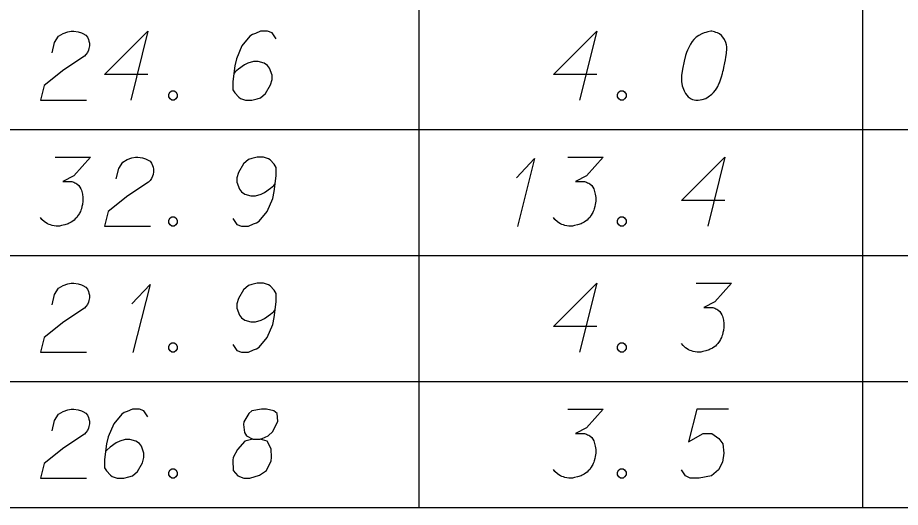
# Model space of a CAD drawing. Extents: x 2074207 to 2076812, y 516372 to 523312.
# Drawn here: x 2076560.1 to 2076621.8, y 516443.1 to 516477.3 of the extents above; entities that cross this region are included whole.
import ezdxf

# ---------------------------------------------------------------- set-up
doc = ezdxf.new("R2010")
doc.units = 0
for name, color, linetype in [('Prop DirtTable_ Soil Test Results - Outline (Major)', 7, 'Continuous'), ('Prop DirtTable_ Soil Test Results - Outline (Minor)', 7, 'Continuous'), ('Prop DirtTable_ Soil Test Results - Tx (Sample Data)', 7, 'Continuous')]:
    doc.layers.add(name, color=color, linetype=linetype)

msp = doc.modelspace()

# ---------------------------------------------------------------- linework, layer by layer
at = {"layer": 'Prop DirtTable_ Soil Test Results - Outline (Major)'}
msp.add_line((2076260.609, 516443.138), (2076811.903, 516443.138), dxfattribs=at)
at = {"layer": 'Prop DirtTable_ Soil Test Results - Outline (Minor)'}
for p, q in [((2076588.114, 516478.338), (2076588.114, 516469.538)), ((2076619.134, 516469.538), (2076619.134, 516478.338)), ((2076260.609, 516469.538), (2076811.903, 516469.538)), ((2076260.609, 516469.538), (2076811.903, 516469.538)), ((2076588.114, 516469.538), (2076588.114, 516460.738)), ((2076619.134, 516460.738), (2076619.134, 516469.538)), ((2076260.609, 516460.738), (2076811.903, 516460.738)), ((2076260.609, 516460.738), (2076811.903, 516460.738)), ((2076588.114, 516460.738), (2076588.114, 516451.938)), ((2076619.134, 516451.938), (2076619.134, 516460.738)), ((2076260.609, 516451.938), (2076811.903, 516451.938)), ((2076260.609, 516451.938), (2076811.903, 516451.938)), ((2076588.114, 516451.938), (2076588.114, 516443.138)), ((2076619.134, 516443.138), (2076619.134, 516451.938)), ((2076260.609, 516443.138), (2076811.903, 516443.138))]:
    msp.add_line(p, q, dxfattribs=at)
at = {"layer": 'Prop DirtTable_ Soil Test Results - Tx (Sample Data)'}
for points in [[(2076562.487, 516474.874), (2076562.663, 516475.592), (2076562.946, 516476.046), (2076563.263, 516476.235), (2076563.58, 516476.348), (2076563.827, 516476.386), (2076564.004, 516476.386), (2076564.321, 516476.348), (2076564.533, 516476.273), (2076564.639, 516476.235), (2076564.85, 516476.122), (2076564.956, 516475.97), (2076565.027, 516475.819), (2076565.062, 516475.706), (2076565.097, 516475.555), (2076565.097, 516475.366), (2076565.062, 516475.177), (2076565.027, 516475.063), (2076564.956, 516474.912), (2076564.85, 516474.761), (2076564.745, 516474.648), (2076563.298, 516473.703), (2076561.923, 516472.607), (2076561.676, 516471.586), (2076564.886, 516471.586)], [(2076569.189, 516473.363), (2076566.156, 516473.363), (2076569.189, 516476.386), (2076567.99, 516471.586)], [(2076578.149, 516475.857), (2076577.867, 516476.273), (2076577.55, 516476.386), (2076577.056, 516476.386), (2076576.703, 516476.235), (2076576.491, 516476.159), (2076576.315, 516476.046), (2076575.751, 516475.366), (2076575.363, 516474.459), (2076575.257, 516473.967), (2076575.116, 516472.871), (2076575.116, 516472.304), (2076575.257, 516472.078), (2076575.539, 516471.775), (2076575.645, 516471.7), (2076575.998, 516471.586), (2076576.456, 516471.586), (2076576.809, 516471.662), (2076577.056, 516471.737), (2076577.409, 516472.04), (2076577.761, 516472.644), (2076577.867, 516473.022), (2076577.867, 516473.325), (2076577.691, 516473.816), (2076577.55, 516474.005), (2076577.303, 516474.156), (2076576.879, 516474.27), (2076576.562, 516474.27), (2076576.174, 516474.156), (2076575.927, 516474.043), (2076575.504, 516473.741), (2076575.292, 516473.552), (2076575.186, 516473.438)], [(2076600.549, 516473.363), (2076597.516, 516473.363), (2076600.549, 516476.386), (2076599.35, 516471.586)], [(2076608.592, 516476.386), (2076608.522, 516476.386), (2076608.31, 516476.348), (2076608.169, 516476.311), (2076608.063, 516476.273), (2076607.887, 516476.197), (2076607.675, 516476.084), (2076607.499, 516475.97), (2076607.322, 516475.819), (2076607.216, 516475.668), (2076607.111, 516475.479), (2076607.005, 516475.29), (2076606.899, 516475.063), (2076606.828, 516474.912), (2076606.758, 516474.685), (2076606.652, 516474.307), (2076606.546, 516473.741), (2076606.476, 516473.287), (2076606.476, 516472.871), (2076606.511, 516472.569), (2076606.652, 516472.229), (2076606.758, 516472.04), (2076606.934, 516471.813), (2076607.146, 516471.662), (2076607.252, 516471.624), (2076607.463, 516471.586), (2076607.64, 516471.586), (2076607.922, 516471.624), (2076608.169, 516471.7), (2076608.345, 516471.813), (2076608.592, 516472.002), (2076608.698, 516472.115), (2076608.839, 516472.266), (2076608.945, 516472.418), (2076609.015, 516472.531), (2076609.086, 516472.72), (2076609.121, 516472.796), (2076609.192, 516472.985), (2076609.262, 516473.211), (2076609.333, 516473.438), (2076609.368, 516473.589), (2076609.403, 516473.703), (2076609.439, 516473.854), (2076609.509, 516474.194), (2076609.545, 516474.383), (2076609.58, 516474.572), (2076609.615, 516474.837), (2076609.65, 516475.177), (2076609.65, 516475.29), (2076609.615, 516475.441), (2076609.58, 516475.592), (2076609.474, 516475.819), (2076609.368, 516475.97), (2076609.262, 516476.084), (2076609.121, 516476.197), (2076608.98, 516476.273), (2076608.874, 516476.311), (2076608.769, 516476.348), (2076608.592, 516476.386)], [(2076570.847, 516472.229), (2076571.024, 516472.229), (2076571.129, 516472.153), (2076571.235, 516472.002), (2076571.235, 516471.813), (2076571.129, 516471.662), (2076571.024, 516471.586), (2076570.847, 516471.586), (2076570.741, 516471.662), (2076570.636, 516471.813), (2076570.636, 516472.002), (2076570.741, 516472.153), (2076570.847, 516472.229)], [(2076602.207, 516472.229), (2076602.384, 516472.229), (2076602.489, 516472.153), (2076602.595, 516472.002), (2076602.595, 516471.813), (2076602.489, 516471.662), (2076602.384, 516471.586), (2076602.207, 516471.586), (2076602.101, 516471.662), (2076601.996, 516471.813), (2076601.996, 516472.002), (2076602.101, 516472.153), (2076602.207, 516472.229)], [(2076562.699, 516467.586), (2076565.168, 516467.586), (2076564.004, 516466.301), (2076563.228, 516465.885), (2076563.863, 516465.885), (2076564.004, 516465.848), (2076564.074, 516465.81), (2076564.145, 516465.772), (2076564.215, 516465.734), (2076564.357, 516465.621), (2076564.427, 516465.507), (2076564.498, 516465.394), (2076564.533, 516465.281), (2076564.603, 516465.016), (2076564.639, 516464.789), (2076564.639, 516464.676), (2076564.639, 516464.525), (2076564.603, 516464.298), (2076564.568, 516464.147), (2076564.533, 516463.996), (2076564.498, 516463.882), (2076564.462, 516463.807), (2076564.427, 516463.731), (2076564.392, 516463.655), (2076564.321, 516463.542), (2076564.215, 516463.391), (2076564.11, 516463.278), (2076564.039, 516463.202), (2076563.933, 516463.126), (2076563.827, 516463.051), (2076563.686, 516462.975), (2076563.616, 516462.937), (2076563.369, 516462.862), (2076563.157, 516462.824), (2076563.016, 516462.786), (2076562.769, 516462.786), (2076562.487, 516462.824), (2076562.381, 516462.862), (2076562.275, 516462.9), (2076562.169, 516462.937), (2076562.064, 516463.013), (2076561.958, 516463.089), (2076561.781, 516463.24), (2076561.676, 516463.391)], [(2076566.967, 516466.074), (2076567.143, 516466.792), (2076567.426, 516467.246), (2076567.743, 516467.435), (2076568.06, 516467.548), (2076568.307, 516467.586), (2076568.484, 516467.586), (2076568.801, 516467.548), (2076569.013, 516467.473), (2076569.119, 516467.435), (2076569.33, 516467.322), (2076569.436, 516467.17), (2076569.507, 516467.019), (2076569.542, 516466.906), (2076569.577, 516466.755), (2076569.577, 516466.566), (2076569.542, 516466.377), (2076569.507, 516466.263), (2076569.436, 516466.112), (2076569.33, 516465.961), (2076569.225, 516465.848), (2076567.778, 516464.903), (2076566.403, 516463.807), (2076566.156, 516462.786), (2076569.366, 516462.786)], [(2076575.116, 516463.315), (2076575.398, 516462.9), (2076575.715, 516462.786), (2076576.209, 516462.786), (2076576.562, 516462.937), (2076576.774, 516463.013), (2076576.95, 516463.126), (2076577.514, 516463.807), (2076577.902, 516464.714), (2076578.008, 516465.205), (2076578.149, 516466.301), (2076578.149, 516466.868), (2076578.008, 516467.095), (2076577.726, 516467.397), (2076577.62, 516467.473), (2076577.267, 516467.586), (2076576.809, 516467.586), (2076576.456, 516467.511), (2076576.209, 516467.435), (2076575.856, 516467.133), (2076575.504, 516466.528), (2076575.398, 516466.15), (2076575.398, 516465.848), (2076575.574, 516465.356), (2076575.715, 516465.167), (2076575.962, 516465.016), (2076576.386, 516464.903), (2076576.703, 516464.903), (2076577.091, 516465.016), (2076577.338, 516465.129), (2076577.761, 516465.432), (2076577.973, 516465.621), (2076578.079, 516465.734)], [(2076598.539, 516467.586), (2076601.008, 516467.586), (2076599.844, 516466.301), (2076599.068, 516465.885), (2076599.703, 516465.885), (2076599.844, 516465.848), (2076599.914, 516465.81), (2076599.985, 516465.772), (2076600.055, 516465.734), (2076600.197, 516465.621), (2076600.267, 516465.507), (2076600.338, 516465.394), (2076600.373, 516465.281), (2076600.443, 516465.016), (2076600.479, 516464.789), (2076600.479, 516464.676), (2076600.479, 516464.525), (2076600.443, 516464.298), (2076600.408, 516464.147), (2076600.373, 516463.996), (2076600.338, 516463.882), (2076600.302, 516463.807), (2076600.267, 516463.731), (2076600.232, 516463.655), (2076600.161, 516463.542), (2076600.055, 516463.391), (2076599.95, 516463.278), (2076599.879, 516463.202), (2076599.773, 516463.126), (2076599.667, 516463.051), (2076599.526, 516462.975), (2076599.456, 516462.937), (2076599.209, 516462.862), (2076598.997, 516462.824), (2076598.856, 516462.786), (2076598.609, 516462.786), (2076598.327, 516462.824), (2076598.221, 516462.862), (2076598.115, 516462.9), (2076598.009, 516462.937), (2076597.904, 516463.013), (2076597.798, 516463.089), (2076597.621, 516463.24), (2076597.516, 516463.391)], [(2076609.509, 516464.563), (2076606.476, 516464.563), (2076609.509, 516467.586), (2076608.31, 516462.786)], [(2076594.94, 516466.15), (2076596.21, 516467.511), (2076595.011, 516462.748)], [(2076570.847, 516463.429), (2076571.024, 516463.429), (2076571.129, 516463.353), (2076571.235, 516463.202), (2076571.235, 516463.013), (2076571.129, 516462.862), (2076571.024, 516462.786), (2076570.847, 516462.786), (2076570.741, 516462.862), (2076570.636, 516463.013), (2076570.636, 516463.202), (2076570.741, 516463.353), (2076570.847, 516463.429)], [(2076602.207, 516463.429), (2076602.384, 516463.429), (2076602.489, 516463.353), (2076602.595, 516463.202), (2076602.595, 516463.013), (2076602.489, 516462.862), (2076602.384, 516462.786), (2076602.207, 516462.786), (2076602.101, 516462.862), (2076601.996, 516463.013), (2076601.996, 516463.202), (2076602.101, 516463.353), (2076602.207, 516463.429)], [(2076562.487, 516457.274), (2076562.663, 516457.992), (2076562.946, 516458.446), (2076563.263, 516458.635), (2076563.58, 516458.748), (2076563.827, 516458.786), (2076564.004, 516458.786), (2076564.321, 516458.748), (2076564.533, 516458.673), (2076564.639, 516458.635), (2076564.85, 516458.522), (2076564.956, 516458.37), (2076565.027, 516458.219), (2076565.062, 516458.106), (2076565.097, 516457.955), (2076565.097, 516457.766), (2076565.062, 516457.577), (2076565.027, 516457.463), (2076564.956, 516457.312), (2076564.85, 516457.161), (2076564.745, 516457.048), (2076563.298, 516456.103), (2076561.923, 516455.007), (2076561.676, 516453.986), (2076564.886, 516453.986)], [(2076568.06, 516457.35), (2076569.33, 516458.711), (2076568.131, 516453.948)], [(2076575.116, 516454.515), (2076575.398, 516454.1), (2076575.715, 516453.986), (2076576.209, 516453.986), (2076576.562, 516454.137), (2076576.774, 516454.213), (2076576.95, 516454.326), (2076577.514, 516455.007), (2076577.902, 516455.914), (2076578.008, 516456.405), (2076578.149, 516457.501), (2076578.149, 516458.068), (2076578.008, 516458.295), (2076577.726, 516458.597), (2076577.62, 516458.673), (2076577.267, 516458.786), (2076576.809, 516458.786), (2076576.456, 516458.711), (2076576.209, 516458.635), (2076575.856, 516458.333), (2076575.504, 516457.728), (2076575.398, 516457.35), (2076575.398, 516457.048), (2076575.574, 516456.556), (2076575.715, 516456.367), (2076575.962, 516456.216), (2076576.386, 516456.103), (2076576.703, 516456.103), (2076577.091, 516456.216), (2076577.338, 516456.329), (2076577.761, 516456.632), (2076577.973, 516456.821), (2076578.079, 516456.934)], [(2076600.549, 516455.763), (2076597.516, 516455.763), (2076600.549, 516458.786), (2076599.35, 516453.986)], [(2076607.499, 516458.786), (2076609.968, 516458.786), (2076608.804, 516457.501), (2076608.028, 516457.085), (2076608.663, 516457.085), (2076608.804, 516457.048), (2076608.874, 516457.01), (2076608.945, 516456.972), (2076609.015, 516456.934), (2076609.157, 516456.821), (2076609.227, 516456.707), (2076609.298, 516456.594), (2076609.333, 516456.481), (2076609.403, 516456.216), (2076609.439, 516455.989), (2076609.439, 516455.876), (2076609.439, 516455.725), (2076609.403, 516455.498), (2076609.368, 516455.347), (2076609.333, 516455.196), (2076609.298, 516455.082), (2076609.262, 516455.007), (2076609.227, 516454.931), (2076609.192, 516454.855), (2076609.121, 516454.742), (2076609.015, 516454.591), (2076608.91, 516454.478), (2076608.839, 516454.402), (2076608.733, 516454.326), (2076608.627, 516454.251), (2076608.486, 516454.175), (2076608.416, 516454.137), (2076608.169, 516454.062), (2076607.957, 516454.024), (2076607.816, 516453.986), (2076607.569, 516453.986), (2076607.287, 516454.024), (2076607.181, 516454.062), (2076607.075, 516454.1), (2076606.969, 516454.137), (2076606.864, 516454.213), (2076606.758, 516454.289), (2076606.581, 516454.44), (2076606.476, 516454.591)], [(2076570.847, 516454.629), (2076571.024, 516454.629), (2076571.129, 516454.553), (2076571.235, 516454.402), (2076571.235, 516454.213), (2076571.129, 516454.062), (2076571.024, 516453.986), (2076570.847, 516453.986), (2076570.741, 516454.062), (2076570.636, 516454.213), (2076570.636, 516454.402), (2076570.741, 516454.553), (2076570.847, 516454.629)], [(2076602.207, 516454.629), (2076602.384, 516454.629), (2076602.489, 516454.553), (2076602.595, 516454.402), (2076602.595, 516454.213), (2076602.489, 516454.062), (2076602.384, 516453.986), (2076602.207, 516453.986), (2076602.101, 516454.062), (2076601.996, 516454.213), (2076601.996, 516454.402), (2076602.101, 516454.553), (2076602.207, 516454.629)], [(2076562.487, 516448.474), (2076562.663, 516449.192), (2076562.946, 516449.646), (2076563.263, 516449.835), (2076563.58, 516449.948), (2076563.827, 516449.986), (2076564.004, 516449.986), (2076564.321, 516449.948), (2076564.533, 516449.873), (2076564.639, 516449.835), (2076564.85, 516449.722), (2076564.956, 516449.57), (2076565.027, 516449.419), (2076565.062, 516449.306), (2076565.097, 516449.155), (2076565.097, 516448.966), (2076565.062, 516448.777), (2076565.027, 516448.663), (2076564.956, 516448.512), (2076564.85, 516448.361), (2076564.745, 516448.248), (2076563.298, 516447.303), (2076561.923, 516446.207), (2076561.676, 516445.186), (2076564.886, 516445.186)], [(2076569.189, 516449.457), (2076568.907, 516449.873), (2076568.59, 516449.986), (2076568.096, 516449.986), (2076567.743, 516449.835), (2076567.531, 516449.759), (2076567.355, 516449.646), (2076566.791, 516448.966), (2076566.403, 516448.059), (2076566.297, 516447.567), (2076566.156, 516446.471), (2076566.156, 516445.904), (2076566.297, 516445.678), (2076566.579, 516445.375), (2076566.685, 516445.3), (2076567.038, 516445.186), (2076567.496, 516445.186), (2076567.849, 516445.262), (2076568.096, 516445.337), (2076568.449, 516445.64), (2076568.801, 516446.244), (2076568.907, 516446.622), (2076568.907, 516446.925), (2076568.731, 516447.416), (2076568.59, 516447.605), (2076568.343, 516447.756), (2076567.919, 516447.87), (2076567.602, 516447.87), (2076567.214, 516447.756), (2076566.967, 516447.643), (2076566.544, 516447.341), (2076566.332, 516447.152), (2076566.226, 516447.038)], [(2076576.527, 516447.907), (2076577.02, 516447.907), (2076577.162, 516447.945), (2076577.585, 516448.134), (2076577.902, 516448.437), (2076578.255, 516449.155), (2076578.22, 516449.684), (2076577.973, 516449.873), (2076577.479, 516449.986), (2076577.126, 516449.986), (2076576.456, 516449.873), (2076576.244, 516449.684), (2076575.892, 516449.117), (2076575.856, 516448.928), (2076575.927, 516448.361), (2076576.068, 516448.134), (2076576.527, 516447.907), (2076575.962, 516447.756), (2076575.433, 516447.189), (2076575.151, 516446.622), (2076575.116, 516446.433), (2076575.151, 516445.715), (2076575.468, 516445.337), (2076575.892, 516445.186), (2076576.315, 516445.186), (2076576.985, 516445.375), (2076577.479, 516445.715), (2076577.797, 516446.396), (2076577.832, 516446.622), (2076577.797, 516447.227), (2076577.514, 516447.756), (2076577.02, 516447.907)], [(2076598.539, 516449.986), (2076601.008, 516449.986), (2076599.844, 516448.701), (2076599.068, 516448.285), (2076599.703, 516448.285), (2076599.844, 516448.248), (2076599.914, 516448.21), (2076599.985, 516448.172), (2076600.055, 516448.134), (2076600.197, 516448.021), (2076600.267, 516447.907), (2076600.338, 516447.794), (2076600.373, 516447.681), (2076600.443, 516447.416), (2076600.479, 516447.189), (2076600.479, 516447.076), (2076600.479, 516446.925), (2076600.443, 516446.698), (2076600.408, 516446.547), (2076600.373, 516446.396), (2076600.338, 516446.282), (2076600.302, 516446.207), (2076600.267, 516446.131), (2076600.232, 516446.055), (2076600.161, 516445.942), (2076600.055, 516445.791), (2076599.95, 516445.678), (2076599.879, 516445.602), (2076599.773, 516445.526), (2076599.667, 516445.451), (2076599.526, 516445.375), (2076599.456, 516445.337), (2076599.209, 516445.262), (2076598.997, 516445.224), (2076598.856, 516445.186), (2076598.609, 516445.186), (2076598.327, 516445.224), (2076598.221, 516445.262), (2076598.115, 516445.3), (2076598.009, 516445.337), (2076597.904, 516445.413), (2076597.798, 516445.489), (2076597.621, 516445.64), (2076597.516, 516445.791)], [(2076609.756, 516449.986), (2076607.534, 516449.986), (2076606.969, 516447.718), (2076607.992, 516448.285), (2076608.592, 516448.285), (2076609.086, 516447.945), (2076609.368, 516447.567), (2076609.439, 516446.925), (2076609.333, 516446.282), (2076609.051, 516445.753), (2076608.557, 516445.337), (2076607.71, 516445.186), (2076607.075, 516445.186), (2076606.758, 516445.337), (2076606.476, 516445.753)], [(2076570.847, 516445.829), (2076571.024, 516445.829), (2076571.129, 516445.753), (2076571.235, 516445.602), (2076571.235, 516445.413), (2076571.129, 516445.262), (2076571.024, 516445.186), (2076570.847, 516445.186), (2076570.741, 516445.262), (2076570.636, 516445.413), (2076570.636, 516445.602), (2076570.741, 516445.753), (2076570.847, 516445.829)], [(2076602.207, 516445.829), (2076602.384, 516445.829), (2076602.489, 516445.753), (2076602.595, 516445.602), (2076602.595, 516445.413), (2076602.489, 516445.262), (2076602.384, 516445.186), (2076602.207, 516445.186), (2076602.101, 516445.262), (2076601.996, 516445.413), (2076601.996, 516445.602), (2076602.101, 516445.753), (2076602.207, 516445.829)]]:
    msp.add_lwpolyline(points, dxfattribs=at)

doc.saveas('drawing.dxf')
